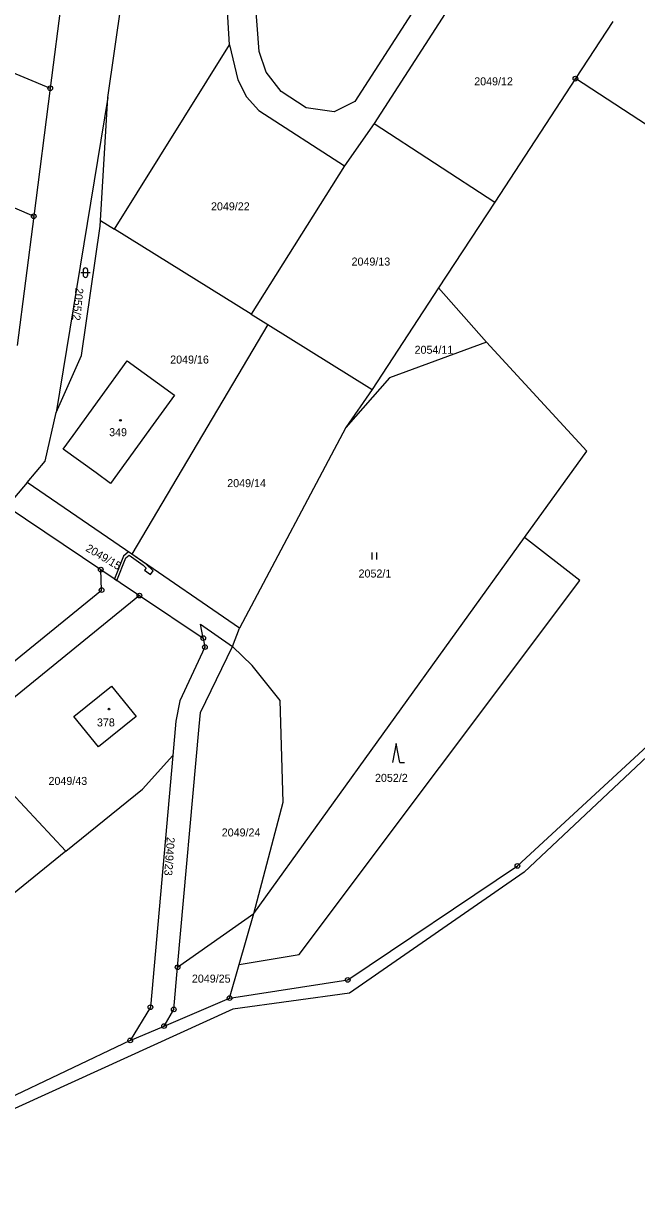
# Model space of a CAD drawing. Extents: x -725728 to -720881, y -1068679 to -1063504.
# Drawn here: x -722000.4 to -721870.1, y -1067175.4 to -1066927.5 of the extents above; entities that cross this region are included whole.
import ezdxf

# ---------------------------------------------------------------- set-up
doc = ezdxf.new("R2010")
doc.units = 0
for name, color, linetype in [('Hranice parcel', 7, 'Continuous'), ('Parcelní čísla', 7, 'Continuous'), ('Věcná břemena k části', 7, 'Continuous'), ('Značky bodu BP', 7, 'Continuous'), ('Značky budov', 7, 'Continuous'), ('Značky kultur', 7, 'Continuous')]:
    doc.layers.add(name, color=color, linetype=linetype)

msp = doc.modelspace()

# ---------------------------------------------------------------- linework, layer by layer
at = {"layer": 'Hranice parcel'}
for p, q in [((-721988.6, -1066893.61), (-721994.73, -1066941.28)), ((-721900.87, -1066909.97), (-721925.89, -1066948.72)), ((-722025.99, -1066928.22), (-721994.73, -1066941.28)), ((-721875.21, -1066927.07), (-721883.16, -1066939.23)), ((-721981.05, -1066971.17), (-721956.63, -1066932.03)), ((-721994.73, -1066941.28), (-721998.23, -1066968.45)), ((-721883.16, -1066939.23), (-721900.3, -1066965.45)), ((-721804.55, -1066990.52), (-721883.16, -1066939.23)), ((-721982.48, -1066943.21), (-721993.44, -1067010.12)), ((-721984.02, -1066969.32), (-721982.48, -1066943.21)), ((-721925.89, -1066948.72), (-721932.19, -1066957.76)), ((-721925.89, -1066948.72), (-721900.3, -1066965.45)), ((-722037.67, -1066951.36), (-721998.23, -1066968.45)), ((-721932.19, -1066957.76), (-721952.03, -1066989.27)), ((-721900.3, -1066965.45), (-721912.23, -1066983.68)), ((-721998.23, -1066968.45), (-722001.76, -1066995.89)), ((-721984.02, -1066969.32), (-721981.05, -1066971.17)), ((-721952.03, -1066989.27), (-721981.05, -1066971.17)), ((-721912.23, -1066983.68), (-721926.35, -1067005.27)), ((-721912.23, -1066983.68), (-721902.03, -1066995.16)), ((-721952.03, -1066989.27), (-721948.51, -1066991.46)), ((-721948.51, -1066991.46), (-721977.39, -1067040.23)), ((-721948.51, -1066991.46), (-721926.35, -1067005.27)), ((-721926.35, -1067005.27), (-721931.92, -1067013.3)), ((-721931.92, -1067013.3), (-721954.55, -1067055.94)), ((-721977.39, -1067040.23), (-721999.62, -1067024.96)), ((-722003.88, -1067030.07), (-721983.98, -1067043.49)), ((-721951.44, -1067116.49), (-721893.94, -1067036.67)), ((-721954.55, -1067055.94), (-721977.39, -1067040.23)), ((-721983.98, -1067043.49), (-721975.77, -1067049.01)), ((-721983.81, -1067047.84), (-721983.98, -1067043.49)), ((-722017.56, -1067075.28), (-721983.81, -1067047.84)), ((-721975.77, -1067049.01), (-722013.46, -1067079.66)), ((-721975.77, -1067049.01), (-721962.23, -1067058.02)), ((-721956.01, -1067059.79), (-721954.55, -1067055.94)), ((-722013.46, -1067079.66), (-721991.38, -1067103.25)), ((-721967.67, -1067127.93), (-721951.44, -1067116.49)), ((-721954.56, -1067127.33), (-721951.44, -1067116.49)), ((-721956.61, -1067134.48), (-721954.56, -1067127.33)), ((-721970.54, -1067140.4), (-721956.61, -1067134.48)), ((-721931.14, -1067133.45), (-721955.91, -1067136.8)), ((-721977.74, -1067143.47), (-721970.54, -1067140.4))]:
    msp.add_line(p, q, dxfattribs=at)
for points in [[(-721956.63, -1066932.03), (-721958.87, -1066895.35), (-721960.07, -1066888.51), (-721960.73, -1066887.21), (-721963.96, -1066880.76), (-721966.25, -1066876.21), (-721969.16, -1066870.41), (-721968.98, -1066868.8)], [(-721982.48, -1066943.21), (-721975.1, -1066892), (-721973.95, -1066884)], [(-721911.58, -1066915.49), (-721930.04, -1066944.08), (-721934.38, -1066946.25), (-721940.35, -1066945.46), (-721945.67, -1066941.98), (-721948.85, -1066937.88), (-721950.36, -1066933.5), (-721952.63, -1066903.58), (-721951.11, -1066893.93), (-721948.67, -1066889.08)], [(-721956.63, -1066932.03), (-721954.86, -1066939.47), (-721953.02, -1066943.08), (-721950.38, -1066945.97), (-721932.19, -1066957.76)], [(-721993.44, -1067010.12), (-721988.05, -1066998.05), (-721984.09, -1066970.58), (-721984.02, -1066969.32)], [(-721956.61, -1067134.48), (-721931.52, -1067130.59), (-721895.46, -1067106.4), (-721864.26, -1067077.56), (-721847.56, -1067050.49), (-721824.41, -1067018.5), (-721816.19, -1067004.02), (-721804.55, -1066990.52)], [(-721902.03, -1066995.16), (-721922.63, -1067002.76), (-721931.92, -1067013.3)], [(-721893.94, -1067036.67), (-721880.7, -1067018.36), (-721902.03, -1066995.16)], [(-721991.99, -1067017.9), (-721989.88, -1067014.99), (-721978.35, -1066999.15), (-721968.32, -1067006.45), (-721972.86, -1067012.68), (-721981.93, -1067025.17), (-721985, -1067022.94), (-721991.99, -1067017.9)], [(-721999.62, -1067024.96), (-721995.81, -1067020.44), (-721993.44, -1067010.12)], [(-721822.33, -1067019.71), (-721846.39, -1067051.69), (-721863.19, -1067078.7), (-721894.02, -1067107.71), (-721931.14, -1067133.45)], [(-721999.62, -1067024.96), (-722002.35, -1067028.17), (-722003.88, -1067030.07)], [(-721954.56, -1067127.33), (-721941.85, -1067125.24), (-721882.23, -1067045.8), (-721893.94, -1067036.67)], [(-721962.23, -1067058.02), (-721962.79, -1067055.1), (-721956.01, -1067059.79)], [(-721962.23, -1067058.02), (-721961.86, -1067059.93), (-721967.17, -1067071.36), (-721968.01, -1067075.67), (-721968.66, -1067082.94)], [(-721967.67, -1067127.93), (-721963.1, -1067076.79), (-721962.83, -1067073.85), (-721956.01, -1067059.79)], [(-721951.44, -1067116.49), (-721945.21, -1067092.87), (-721945.9, -1067071.29), (-721951.83, -1067063.87), (-721956.01, -1067059.79)], [(-721989.69, -1067074.68), (-721981.7, -1067068.23), (-721976.5, -1067074.65), (-721984.5, -1067081.13), (-721989.69, -1067074.68)], [(-721991.38, -1067103.25), (-721975.12, -1067090.08), (-721968.66, -1067082.94)], [(-721968.66, -1067082.94), (-721973.45, -1067136.4), (-721977.74, -1067143.47)], [(-721991.38, -1067103.25), (-722010.71, -1067118.92), (-722015.59, -1067121.86)], [(-721970.54, -1067140.4), (-721968.48, -1067136.86), (-721967.67, -1067127.93)], [(-721955.91, -1067136.8), (-722007.13, -1067160.07), (-722036.63, -1067167.31), (-722072.57, -1067173.43), (-722105.97, -1067186.13), (-722132.82, -1067201.78)], [(-721977.74, -1067143.47), (-722005.06, -1067156.5), (-722032.88, -1067163.81)]]:
    msp.add_lwpolyline(points, dxfattribs=at)
at = {"layer": 'Věcná břemena k části'}
msp.add_lwpolyline([(-721981.09, -1067045.43), (-721980.58, -1067045.78), (-721978.69, -1067041.01), (-721977.95, -1067040.4), (-721974.97, -1067042.54), (-721974.35, -1067043.15), (-721974.68, -1067043.62), (-721973.39, -1067044.49), (-721972.88, -1067043.77), (-721974.33, -1067042.33), (-721977.39, -1067040.23), (-721978.1, -1067039.74), (-721979.19, -1067040.65)], close=True, dxfattribs=at)
at = {"layer": 'Značky bodu BP'}
for centre, radius in [((-721883.16, -1066939.23), 0.5), ((-721994.73, -1066941.28), 0.5), ((-721994.73, -1066941.28), 0.0303), ((-721883.16, -1066939.23), 0.0303), ((-721998.23, -1066968.45), 0.5), ((-721998.23, -1066968.45), 0.0303), ((-721983.98, -1067043.49), 0.5), ((-721983.98, -1067043.49), 0.0303), ((-721983.81, -1067047.84), 0.5), ((-721983.81, -1067047.84), 0.0303), ((-721975.77, -1067049.01), 0.5), ((-721975.77, -1067049.01), 0.0303), ((-721962.23, -1067058.02), 0.5), ((-721961.86, -1067059.93), 0.5), ((-721962.23, -1067058.02), 0.0303), ((-721961.86, -1067059.93), 0.0303), ((-721895.46, -1067106.4), 0.5), ((-721895.46, -1067106.4), 0.0303), ((-721967.67, -1067127.93), 0.5), ((-721967.67, -1067127.93), 0.0303), ((-721931.52, -1067130.59), 0.5), ((-721931.52, -1067130.59), 0.0303), ((-721956.61, -1067134.48), 0.5), ((-721956.61, -1067134.48), 0.0303), ((-721973.45, -1067136.4), 0.5), ((-721973.45, -1067136.4), 0.0303), ((-721968.48, -1067136.86), 0.5), ((-721968.48, -1067136.86), 0.0303), ((-721970.54, -1067140.4), 0.5), ((-721970.54, -1067140.4), 0.0303), ((-721977.74, -1067143.47), 0.5), ((-721977.74, -1067143.47), 0.0303)]:
    msp.add_circle(centre, radius, dxfattribs=at)
at = {"layer": 'Značky budov'}
for centre in [(-721979.81, -1067011.8), (-721982.24, -1067073.11)]:
    msp.add_circle(centre, 0.175, dxfattribs=at)
at = {"layer": 'Značky kultur'}
for p, q in [((-721988.26, -1066980.42), (-721986.26, -1066980.42)), ((-721987.76, -1066979.92), (-721987.76, -1066980.92)), ((-721986.76, -1066980.92), (-721986.76, -1066979.92)), ((-721926.32, -1067041.34), (-721926.32, -1067039.84)), ((-721925.32, -1067041.34), (-721925.32, -1067039.84)), ((-721921.24, -1067080.43), (-721921.99, -1067084.43)), ((-721920.49, -1067084.43), (-721921.24, -1067080.43)), ((-721920.49, -1067084.43), (-721919.49, -1067084.43))]:
    msp.add_line(p, q, dxfattribs=at)
for centre, start, end in [((-721987.26, -1066979.92), 0, 180), ((-721987.26, -1066980.92), 180, 359.9879)]:
    msp.add_arc(centre, 0.5, start, end, dxfattribs=at)

# ---------------------------------------------------------------- texts
at = {"layer": 'Parcelní čísla'}
for s, p in [('2049/12', (-721904.65, -1066940.65)), ('2049/22', (-721960.57, -1066967.2)), ('2049/13', (-721930.71, -1066978.92)), ('2054/11', (-721917.32, -1066997.65)), ('2049/16', (-721969.24, -1066999.73)), ('349', (-721982.21, -1067015.15)), ('2049/14', (-721957.12, -1067025.97)), ('2052/1', (-721929.22, -1067045.16)), ('378', (-721984.8, -1067076.78)), ('2049/43', (-721995.09, -1067089.2)), ('2052/2', (-721925.73, -1067088.55)), ('2049/24', (-721958.29, -1067100.14)), ('2049/25', (-721964.63, -1067131.18))]:
    msp.add_text(s, height=1.7, dxfattribs=at).set_placement(p)
for s, rotation, p in [('2055/2', 264, (-721989.34, -1066983.58)), ('2049/15', 329, (-721987.35, -1067039.4)), ('2049/23', 266, (-721969.94, -1067100.22))]:
    msp.add_text(s, height=1.7, rotation=rotation, dxfattribs=at).set_placement(p)

doc.saveas('drawing.dxf')
